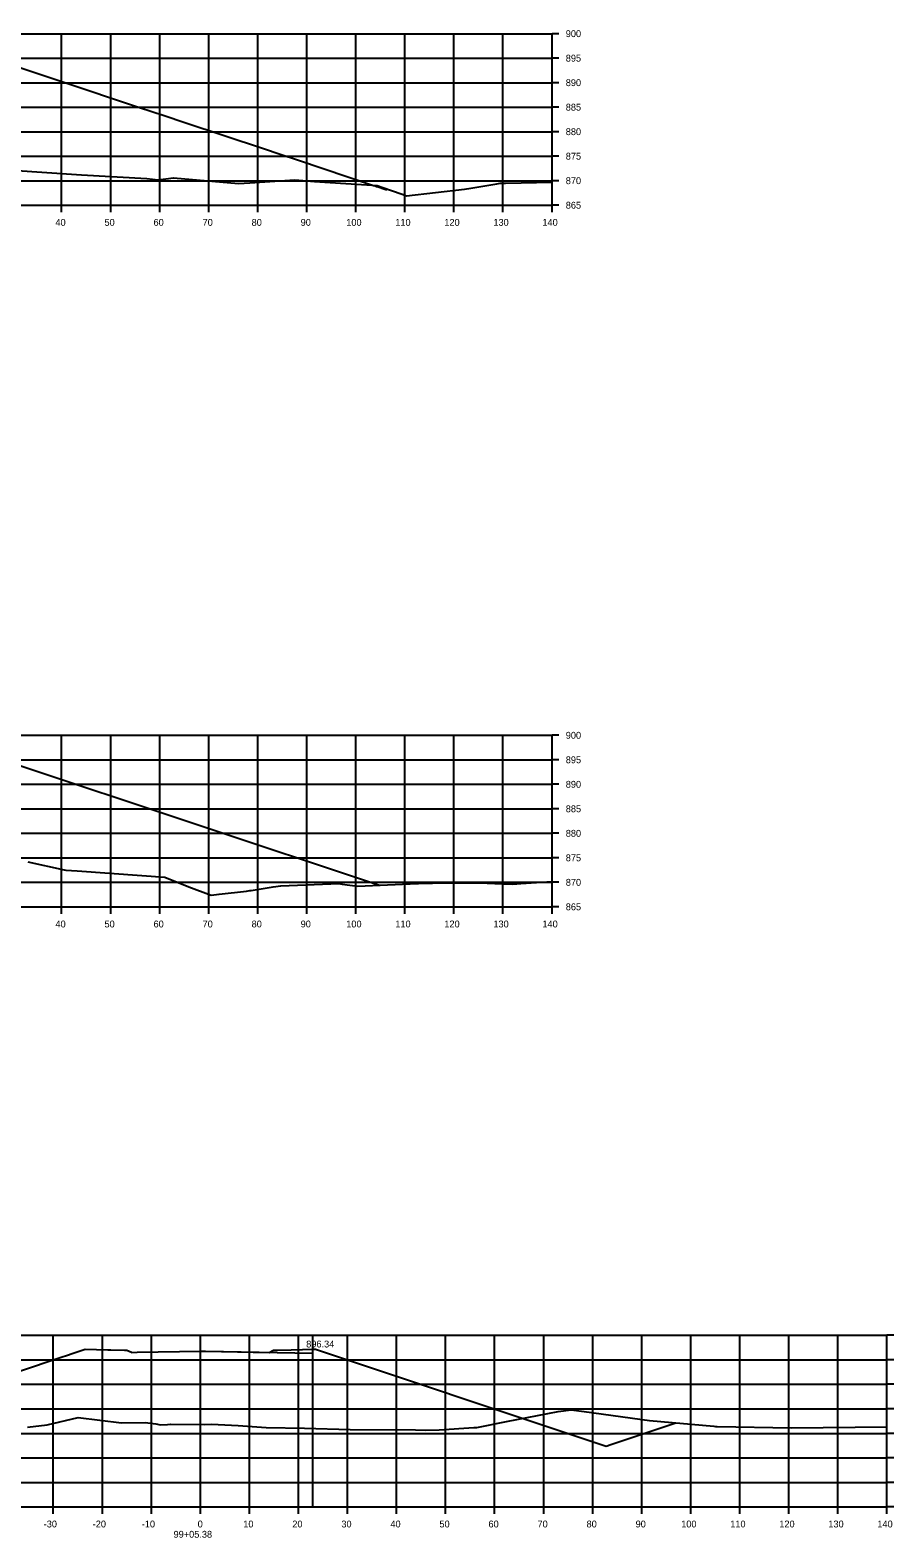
# Model space of a CAD drawing. Extents: x 1098669 to 1198896, y 698679 to 704410.
# Drawn here: x 1110581.6 to 1110757.8, y 700200.7 to 700508.3 of the extents above; entities that cross this region are included whole.
import ezdxf

# ---------------------------------------------------------------- set-up
doc = ezdxf.new("R2010")
doc.units = 0
for name, color, linetype in [('R_Alt Surface', 7, 'Continuous'), ('R_Axis', 7, 'Continuous'), ('R_Axis Annot', 7, 'Continuous'), ('R_Fin Surface', 7, 'Continuous'), ('R_Grid', 7, 'Continuous'), ('R_Proposed Const Limits', 7, 'Continuous')]:
    doc.layers.add(name, color=color, linetype=linetype)

msp = doc.modelspace()

# ---------------------------------------------------------------- linework, layer by layer
at = {"layer": 'R_Alt Surface'}
for points in [[(1110577.96, 700479.73), (1110592.12, 700478.81), (1110605.46, 700478.02), (1110607.76, 700477.8), (1110610.84, 700478.22), (1110624.12, 700477), (1110626.45, 700477.14), (1110635.63, 700477.79), (1110639.65, 700477.46), (1110652.4, 700476.62), (1110652.61, 700476.55), (1110653.36, 700476.28), (1110657.53, 700474.83), (1110658.41, 700474.51), (1110664.27, 700475.18), (1110670.2, 700475.88), (1110671.48, 700476.09), (1110676.77, 700476.97), (1110677.48, 700477.09), (1110677.59, 700477.11), (1110678.54, 700477.13), (1110688.06, 700477.31)], [(1110581.18, 700338.63), (1110588.57, 700336.97), (1110588.93, 700336.94), (1110591.24, 700336.78), (1110604.44, 700335.87), (1110609.12, 700335.5), (1110614, 700333.51), (1110618.57, 700331.8), (1110620.2, 700332.01), (1110625.78, 700332.67), (1110626.47, 700332.75), (1110626.73, 700332.78), (1110631.21, 700333.52), (1110632.77, 700333.76), (1110642.94, 700334.14), (1110644.51, 700334.19), (1110645.24, 700334.09), (1110648.39, 700333.66), (1110659.1, 700334.11), (1110662.55, 700334.26), (1110663.66, 700334.26), (1110673.29, 700334.32), (1110677.97, 700334.17), (1110680.08, 700334.09), (1110681.72, 700334.2), (1110688.06, 700334.63)], [(1110581.13, 700223.27), (1110585.09, 700223.77), (1110591.43, 700225.28), (1110600.27, 700224.14), (1110605.09, 700224.21), (1110607.26, 700223.99), (1110608.21, 700223.79), (1110609.67, 700223.83), (1110610.29, 700223.93), (1110617.23, 700223.84), (1110618.65, 700223.93), (1110624.05, 700223.65), (1110629.76, 700223.23), (1110637.56, 700223.11), (1110646.88, 700222.78), (1110660.24, 700222.74), (1110662.17, 700222.69), (1110665.07, 700222.73), (1110672.11, 700223.2), (1110672.7, 700223.23), (1110678.79, 700224.43), (1110689.29, 700226.46), (1110691.93, 700226.81), (1110694.6, 700226.51), (1110707.93, 700224.62), (1110721.02, 700223.49), (1110721.41, 700223.44), (1110721.49, 700223.41), (1110721.71, 700223.4), (1110736.89, 700223.18), (1110756.36, 700223.37)]]:
    msp.add_lwpolyline(points, dxfattribs=at)
at = {"layer": 'R_Axis'}
for p, q in [((1110688.06, 700472.6), (1110688.06, 700507.6)), ((1110689.46, 700507.6), (1110688.06, 700507.6)), ((1110689.46, 700502.6), (1110688.06, 700502.6)), ((1110689.46, 700497.6), (1110688.06, 700497.6)), ((1110689.46, 700492.6), (1110688.06, 700492.6)), ((1110689.46, 700487.6), (1110688.06, 700487.6)), ((1110689.46, 700482.6), (1110688.06, 700482.6)), ((1110689.46, 700477.6), (1110688.06, 700477.6)), ((1110408.06, 700472.6), (1110688.06, 700472.6)), ((1110588.06, 700471.2), (1110588.06, 700472.6)), ((1110598.06, 700471.2), (1110598.06, 700472.6)), ((1110608.06, 700471.2), (1110608.06, 700472.6)), ((1110618.06, 700471.2), (1110618.06, 700472.6)), ((1110628.06, 700471.2), (1110628.06, 700472.6)), ((1110638.06, 700471.2), (1110638.06, 700472.6)), ((1110648.06, 700471.2), (1110648.06, 700472.6)), ((1110658.06, 700471.2), (1110658.06, 700472.6)), ((1110668.06, 700471.2), (1110668.06, 700472.6)), ((1110678.06, 700471.2), (1110678.06, 700472.6)), ((1110688.06, 700471.2), (1110688.06, 700472.6)), ((1110689.46, 700472.6), (1110688.06, 700472.6)), ((1110688.06, 700329.45), (1110688.06, 700364.45)), ((1110689.46, 700364.45), (1110688.06, 700364.45)), ((1110689.46, 700359.45), (1110688.06, 700359.45)), ((1110689.46, 700354.45), (1110688.06, 700354.45)), ((1110689.46, 700349.45), (1110688.06, 700349.45)), ((1110689.46, 700344.45), (1110688.06, 700344.45)), ((1110689.46, 700339.45), (1110688.06, 700339.45)), ((1110689.46, 700334.45), (1110688.06, 700334.45)), ((1110408.06, 700329.45), (1110688.06, 700329.45)), ((1110588.06, 700328.05), (1110588.06, 700329.45)), ((1110598.06, 700328.05), (1110598.06, 700329.45)), ((1110608.06, 700328.05), (1110608.06, 700329.45)), ((1110618.06, 700328.05), (1110618.06, 700329.45)), ((1110628.06, 700328.05), (1110628.06, 700329.45)), ((1110638.06, 700328.05), (1110638.06, 700329.45)), ((1110648.06, 700328.05), (1110648.06, 700329.45)), ((1110658.06, 700328.05), (1110658.06, 700329.45)), ((1110668.06, 700328.05), (1110668.06, 700329.45)), ((1110678.06, 700328.05), (1110678.06, 700329.45)), ((1110688.06, 700328.05), (1110688.06, 700329.45)), ((1110689.46, 700329.45), (1110688.06, 700329.45)), ((1110756.36, 700207.03), (1110756.36, 700242.03)), ((1110757.76, 700242.03), (1110756.36, 700242.03)), ((1110757.76, 700237.03), (1110756.36, 700237.03)), ((1110757.76, 700232.03), (1110756.36, 700232.03)), ((1110757.76, 700227.03), (1110756.36, 700227.03)), ((1110757.76, 700222.03), (1110756.36, 700222.03)), ((1110757.76, 700217.03), (1110756.36, 700217.03)), ((1110757.76, 700212.03), (1110756.36, 700212.03)), ((1110476.36, 700207.03), (1110756.36, 700207.03)), ((1110586.36, 700205.63), (1110586.36, 700207.03)), ((1110596.36, 700205.63), (1110596.36, 700207.03)), ((1110606.36, 700205.63), (1110606.36, 700207.03)), ((1110616.36, 700205.63), (1110616.36, 700207.03)), ((1110626.36, 700205.63), (1110626.36, 700207.03)), ((1110636.36, 700205.63), (1110636.36, 700207.03)), ((1110646.36, 700205.63), (1110646.36, 700207.03)), ((1110656.36, 700205.63), (1110656.36, 700207.03)), ((1110666.36, 700205.63), (1110666.36, 700207.03)), ((1110676.36, 700205.63), (1110676.36, 700207.03)), ((1110686.36, 700205.63), (1110686.36, 700207.03)), ((1110696.36, 700205.63), (1110696.36, 700207.03)), ((1110706.36, 700205.63), (1110706.36, 700207.03)), ((1110716.36, 700205.63), (1110716.36, 700207.03)), ((1110726.36, 700205.63), (1110726.36, 700207.03)), ((1110736.36, 700205.63), (1110736.36, 700207.03)), ((1110746.36, 700205.63), (1110746.36, 700207.03)), ((1110756.36, 700205.63), (1110756.36, 700207.03)), ((1110757.76, 700207.03), (1110756.36, 700207.03))]:
    msp.add_line(p, q, dxfattribs=at)
at = {"layer": 'R_Fin Surface'}
for points in [[(1110571.56, 700503.36), (1110603.94, 700492.57), (1110609, 700490.88), (1110613.2, 700489.48), (1110629.2, 700484.14), (1110632.62, 700483), (1110636.34, 700481.76), (1110651.46, 700476.71), (1110651.47, 700476.7), (1110651.67, 700476.64), (1110651.77, 700476.61), (1110651.98, 700476.54), (1110652.29, 700476.44), (1110652.58, 700476.35), (1110653.98, 700475.88), (1110654.37, 700475.76)], [(1110577.72, 700358.9), (1110652.87, 700333.85)], [(1110569.9, 700231.5), (1110588.19, 700237.62), (1110589.02, 700237.9), (1110590.4, 700238.36), (1110592.86, 700239.18), (1110597.47, 700239.09), (1110597.86, 700239.08), (1110598.09, 700239.08), (1110600.86, 700239.02), (1110601.32, 700239.02), (1110601.36, 700239.02), (1110602.28, 700238.58), (1110602.36, 700238.54), (1110603.43, 700238.56), (1110616.36, 700238.82), (1110617.43, 700238.8), (1110630.36, 700238.54), (1110631.28, 700238.99), (1110631.36, 700239.02), (1110631.82, 700239.02), (1110631.86, 700239.02), (1110632.09, 700239.03), (1110634.86, 700239.08), (1110639.47, 700239.17), (1110639.86, 700239.18), (1110694.59, 700220.94), (1110699.13, 700219.42), (1110700.05, 700219.73), (1110713.33, 700224.15)]]:
    msp.add_lwpolyline(points, dxfattribs=at)
at = {"layer": 'R_Grid'}
for p, q in [((1110408.06, 700507.6), (1110688.06, 700507.6)), ((1110588.06, 700472.6), (1110588.06, 700507.6)), ((1110598.06, 700472.6), (1110598.06, 700507.6)), ((1110608.06, 700472.6), (1110608.06, 700507.6)), ((1110618.06, 700472.6), (1110618.06, 700507.6)), ((1110628.06, 700472.6), (1110628.06, 700507.6)), ((1110638.06, 700472.6), (1110638.06, 700507.6)), ((1110648.06, 700472.6), (1110648.06, 700507.6)), ((1110658.06, 700472.6), (1110658.06, 700507.6)), ((1110668.06, 700472.6), (1110668.06, 700507.6)), ((1110678.06, 700472.6), (1110678.06, 700507.6)), ((1110688.06, 700472.6), (1110688.06, 700507.6)), ((1110408.06, 700502.6), (1110688.06, 700502.6)), ((1110408.06, 700497.6), (1110688.06, 700497.6)), ((1110408.06, 700492.6), (1110688.06, 700492.6)), ((1110408.06, 700487.6), (1110688.06, 700487.6)), ((1110408.06, 700482.6), (1110688.06, 700482.6)), ((1110408.06, 700477.6), (1110688.06, 700477.6)), ((1110408.06, 700472.6), (1110688.06, 700472.6)), ((1110408.06, 700364.45), (1110688.06, 700364.45)), ((1110588.06, 700329.45), (1110588.06, 700364.45)), ((1110598.06, 700329.45), (1110598.06, 700364.45)), ((1110608.06, 700329.45), (1110608.06, 700364.45)), ((1110618.06, 700329.45), (1110618.06, 700364.45)), ((1110628.06, 700329.45), (1110628.06, 700364.45)), ((1110638.06, 700329.45), (1110638.06, 700364.45)), ((1110648.06, 700329.45), (1110648.06, 700364.45)), ((1110658.06, 700329.45), (1110658.06, 700364.45)), ((1110668.06, 700329.45), (1110668.06, 700364.45)), ((1110678.06, 700329.45), (1110678.06, 700364.45)), ((1110688.06, 700329.45), (1110688.06, 700364.45)), ((1110408.06, 700359.45), (1110688.06, 700359.45)), ((1110408.06, 700354.45), (1110688.06, 700354.45)), ((1110408.06, 700349.45), (1110688.06, 700349.45)), ((1110408.06, 700344.45), (1110688.06, 700344.45)), ((1110408.06, 700339.45), (1110688.06, 700339.45)), ((1110408.06, 700334.45), (1110688.06, 700334.45)), ((1110408.06, 700329.45), (1110688.06, 700329.45)), ((1110476.36, 700242.03), (1110756.36, 700242.03)), ((1110586.36, 700207.03), (1110586.36, 700242.03)), ((1110596.36, 700207.03), (1110596.36, 700242.03)), ((1110606.36, 700207.03), (1110606.36, 700242.03)), ((1110616.36, 700207.03), (1110616.36, 700242.03)), ((1110626.36, 700207.03), (1110626.36, 700242.03)), ((1110636.36, 700207.03), (1110636.36, 700242.03)), ((1110639.27, 700207.03), (1110639.27, 700242.03)), ((1110646.36, 700207.03), (1110646.36, 700242.03)), ((1110656.36, 700207.03), (1110656.36, 700242.03)), ((1110666.36, 700207.03), (1110666.36, 700242.03)), ((1110676.36, 700207.03), (1110676.36, 700242.03)), ((1110686.36, 700207.03), (1110686.36, 700242.03)), ((1110696.36, 700207.03), (1110696.36, 700242.03)), ((1110706.36, 700207.03), (1110706.36, 700242.03)), ((1110716.36, 700207.03), (1110716.36, 700242.03)), ((1110726.36, 700207.03), (1110726.36, 700242.03)), ((1110736.36, 700207.03), (1110736.36, 700242.03)), ((1110746.36, 700207.03), (1110746.36, 700242.03)), ((1110756.36, 700207.03), (1110756.36, 700242.03)), ((1110476.36, 700237.03), (1110756.36, 700237.03)), ((1110476.36, 700232.03), (1110756.36, 700232.03)), ((1110476.36, 700227.03), (1110756.36, 700227.03)), ((1110476.36, 700222.03), (1110756.36, 700222.03)), ((1110476.36, 700217.03), (1110756.36, 700217.03)), ((1110476.36, 700212.03), (1110756.36, 700212.03)), ((1110476.36, 700207.03), (1110756.36, 700207.03))]:
    msp.add_line(p, q, dxfattribs=at)
at = {"layer": 'R_Proposed Const Limits'}
msp.add_lwpolyline([(1110617.43, 700238.8), (1110639.27, 700238.36)], dxfattribs=at)

# ---------------------------------------------------------------- texts
at = {"layer": 'R_Axis Annot'}
for s, p in [('900', (1110690.86, 700506.9)), ('895', (1110690.86, 700501.9)), ('890', (1110690.86, 700496.9)), ('885', (1110690.86, 700491.9)), ('880', (1110690.86, 700486.9)), ('875', (1110690.86, 700481.9)), ('870', (1110690.86, 700476.9)), ('865', (1110690.86, 700471.9)), ('40', (1110586.8, 700468.4)), ('50', (1110596.8, 700468.4)), ('60', (1110606.8, 700468.4)), ('70', (1110616.8, 700468.4)), ('80', (1110626.8, 700468.4)), ('90', (1110636.8, 700468.4)), ('100', (1110646.1, 700468.4)), ('110', (1110656.1, 700468.4)), ('120', (1110666.1, 700468.4)), ('130', (1110676.1, 700468.4)), ('140', (1110686.1, 700468.4)), ('900', (1110690.86, 700363.75)), ('895', (1110690.86, 700358.75)), ('890', (1110690.86, 700353.75)), ('885', (1110690.86, 700348.75)), ('880', (1110690.86, 700343.75)), ('875', (1110690.86, 700338.75)), ('870', (1110690.86, 700333.75)), ('865', (1110690.86, 700328.75)), ('40', (1110586.8, 700325.25)), ('50', (1110596.8, 700325.25)), ('60', (1110606.8, 700325.25)), ('70', (1110616.8, 700325.25)), ('80', (1110626.8, 700325.25)), ('90', (1110636.8, 700325.25)), ('100', (1110646.1, 700325.25)), ('110', (1110656.1, 700325.25)), ('120', (1110666.1, 700325.25)), ('130', (1110676.1, 700325.25)), ('140', (1110686.1, 700325.25)), ('896.34', (1110637.93, 700239.55)), ('-30', (1110584.4, 700202.83)), ('-20', (1110594.4, 700202.83)), ('-10', (1110604.4, 700202.83)), ('0', (1110615.8, 700202.83)), ('10', (1110625.1, 700202.83)), ('20', (1110635.1, 700202.83)), ('30', (1110645.1, 700202.83)), ('40', (1110655.1, 700202.83)), ('50', (1110665.1, 700202.83)), ('60', (1110675.1, 700202.83)), ('70', (1110685.1, 700202.83)), ('80', (1110695.1, 700202.83)), ('90', (1110705.1, 700202.83)), ('100', (1110714.4, 700202.83)), ('110', (1110724.4, 700202.83)), ('120', (1110734.4, 700202.83)), ('130', (1110744.4, 700202.83)), ('140', (1110754.4, 700202.83)), ('99+05.38', (1110610.88, 700200.73))]:
    msp.add_text(s, height=1.4, dxfattribs=at).set_placement(p)

doc.saveas('drawing.dxf')
